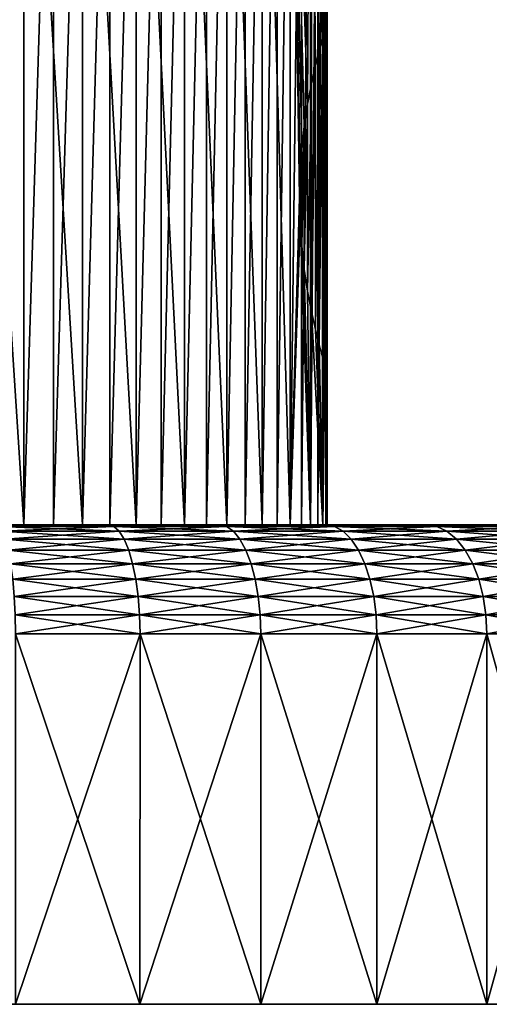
# Model space of a CAD drawing. Header units: millimetres. Extents: x -139 to 106, y -8 to 139.
# Tile 389 of 459: x 82 to 93, y -6 to 17. Entities that reach past the tile are written whole.
import ezdxf

# ---------------------------------------------------------------- set-up
doc = ezdxf.new("R2010")
doc.units = ezdxf.units.MM
doc.header["$LTSCALE"] = 53.842063
for name, color, linetype in [('524', 7, 'CONTINUOUS'), ('527', 7, 'CONTINUOUS'), ('528', 7, 'CONTINUOUS'), ('529', 7, 'CONTINUOUS'), ('530', 7, 'CONTINUOUS'), ('531', 7, 'CONTINUOUS'), ('532', 7, 'CONTINUOUS'), ('533', 7, 'CONTINUOUS')]:
    doc.layers.add(name, color=color, linetype=linetype)

msp = doc.modelspace()

# ---------------------------------------------------------------- linework, layer by layer
at = {"layer": '524', "linetype": 'CONTINUOUS'}
for points in [[(81.835, 27.038, -11.855), (82.541, 27.038, -11.511), (81.835, 5.038, -11.855), (81.835, 27.038, -11.855)], [(81.835, 5.038, -11.855), (82.541, 27.038, -11.511), (82.541, 5.038, -11.511), (81.835, 5.038, -11.855)], [(82.541, 27.038, -11.511), (83.225, 27.038, -11.125), (82.541, 5.038, -11.511), (82.541, 27.038, -11.511)], [(82.541, 5.038, -11.511), (83.225, 27.038, -11.125), (83.225, 5.038, -11.125), (82.541, 5.038, -11.511)], [(83.225, 27.038, -11.125), (83.885, 27.038, -10.699), (83.225, 5.038, -11.125), (83.225, 27.038, -11.125)], [(83.225, 5.038, -11.125), (83.885, 27.038, -10.699), (83.885, 5.038, -10.699), (83.225, 5.038, -11.125)], [(83.885, 27.038, -10.699), (84.517, 27.038, -10.233), (83.885, 5.038, -10.699), (83.885, 27.038, -10.699)], [(83.885, 5.038, -10.699), (84.517, 27.038, -10.233), (84.517, 5.038, -10.233), (83.885, 5.038, -10.699)], [(84.517, 27.038, -10.233), (85.121, 27.038, -9.731), (84.517, 5.038, -10.233), (84.517, 27.038, -10.233)], [(84.517, 5.038, -10.233), (85.121, 27.038, -9.731), (85.121, 5.038, -9.731), (84.517, 5.038, -10.233)], [(85.121, 27.038, -9.731), (85.692, 27.038, -9.192), (85.121, 5.038, -9.731), (85.121, 27.038, -9.731)], [(85.121, 5.038, -9.731), (85.692, 27.038, -9.192), (85.692, 5.038, -9.192), (85.121, 5.038, -9.731)], [(85.692, 27.038, -9.192), (86.231, 27.038, -8.621), (85.692, 5.038, -9.192), (85.692, 27.038, -9.192)], [(85.692, 5.038, -9.192), (86.231, 27.038, -8.621), (86.231, 5.038, -8.621), (85.692, 5.038, -9.192)], [(86.231, 27.038, -8.621), (86.733, 27.038, -8.017), (86.231, 5.038, -8.621), (86.231, 27.038, -8.621)], [(86.231, 5.038, -8.621), (86.733, 27.038, -8.017), (86.733, 5.038, -8.017), (86.231, 5.038, -8.621)], [(86.733, 27.038, -8.017), (87.199, 27.038, -7.385), (86.733, 5.038, -8.017), (86.733, 27.038, -8.017)], [(86.733, 5.038, -8.017), (87.199, 27.038, -7.385), (87.199, 5.038, -7.385), (86.733, 5.038, -8.017)], [(87.199, 27.038, -7.385), (87.625, 27.038, -6.725), (87.199, 5.038, -7.385), (87.199, 27.038, -7.385)], [(87.199, 5.038, -7.385), (87.625, 27.038, -6.725), (87.625, 5.038, -6.725), (87.199, 5.038, -7.385)], [(87.625, 27.038, -6.725), (88.011, 27.038, -6.041), (87.625, 5.038, -6.725), (87.625, 27.038, -6.725)], [(87.625, 5.038, -6.725), (88.011, 27.038, -6.041), (88.011, 5.038, -6.041), (87.625, 5.038, -6.725)], [(88.011, 27.038, -6.041), (88.355, 27.038, -5.335), (88.011, 5.038, -6.041), (88.011, 27.038, -6.041)], [(88.011, 5.038, -6.041), (88.355, 27.038, -5.335), (88.355, 5.038, -5.335), (88.011, 5.038, -6.041)], [(88.355, 27.038, -5.335), (88.655, 27.038, -4.61), (88.355, 5.038, -5.335), (88.355, 27.038, -5.335)], [(88.355, 5.038, -5.335), (88.655, 27.038, -4.61), (88.655, 5.038, -4.61), (88.355, 5.038, -5.335)], [(88.655, 27.038, -4.61), (88.911, 27.038, -3.868), (88.655, 5.038, -4.61), (88.655, 27.038, -4.61)], [(88.655, 5.038, -4.61), (88.911, 27.038, -3.868), (88.911, 5.038, -3.868), (88.655, 5.038, -4.61)], [(88.911, 27.038, -3.868), (89.122, 27.038, -3.111), (88.911, 5.038, -3.868), (88.911, 27.038, -3.868)], [(88.911, 5.038, -3.868), (89.122, 27.038, -3.111), (89.122, 5.038, -3.111), (88.911, 5.038, -3.868)], [(89.122, 27.038, -3.111), (89.287, 27.038, -2.343), (89.122, 5.038, -3.111), (89.122, 27.038, -3.111)], [(89.122, 5.038, -3.111), (89.287, 27.038, -2.343), (89.287, 5.038, -2.343), (89.122, 5.038, -3.111)], [(89.287, 27.038, -2.343), (89.405, 27.038, -1.567), (89.287, 5.038, -2.343), (89.287, 27.038, -2.343)], [(89.287, 5.038, -2.343), (89.405, 27.038, -1.567), (89.405, 5.038, -1.567), (89.287, 5.038, -2.343)], [(89.405, 27.038, -1.567), (89.476, 27.038, -0.785), (89.405, 5.038, -1.567), (89.405, 27.038, -1.567)], [(89.405, 5.038, -1.567), (89.476, 27.038, -0.785), (89.476, 5.038, -0.785), (89.405, 5.038, -1.567)], [(89.5, 27.038), (89.5, 16.538), (89.476, 5.038, -0.785), (89.5, 27.038)], [(89.476, 27.038, -0.785), (89.5, 27.038), (89.476, 5.038, -0.785), (89.476, 27.038, -0.785)], [(89.453, 16.381, 1.108), (89.488, 8.577, 0.556), (89.488, 16.499, 0.555), (89.453, 16.381, 1.108)], [(89.5, 16.538), (89.5, 8.538), (89.476, 5.038, -0.785), (89.5, 16.538)], [(89.488, 16.499, 0.555), (89.5, 8.538), (89.5, 16.538), (89.488, 16.499, 0.555)], [(89.488, 8.577, 0.556), (89.5, 8.538), (89.488, 16.499, 0.555), (89.488, 8.577, 0.556)], [(89.396, 16.185, 1.644), (89.453, 8.695, 1.109), (89.453, 16.381, 1.108), (89.396, 16.185, 1.644)], [(89.453, 8.695, 1.109), (89.488, 8.577, 0.556), (89.453, 16.381, 1.108), (89.453, 8.695, 1.109)], [(89.321, 9.165, 2.15), (89.396, 8.891, 1.644), (89.396, 16.185, 1.644), (89.321, 9.165, 2.15)], [(89.321, 15.911, 2.15), (89.321, 9.165, 2.15), (89.396, 16.185, 1.644), (89.321, 15.911, 2.15)], [(89.396, 8.891, 1.644), (89.453, 8.695, 1.109), (89.396, 16.185, 1.644), (89.396, 8.891, 1.644)], [(89.234, 9.512, 2.616), (89.321, 9.165, 2.15), (89.321, 15.911, 2.15), (89.234, 9.512, 2.616)], [(89.234, 15.564, 2.616), (89.234, 9.512, 2.616), (89.321, 15.911, 2.15), (89.234, 15.564, 2.616)], [(89.142, 9.925, 3.028), (89.234, 9.512, 2.616), (89.234, 15.564, 2.616), (89.142, 9.925, 3.028)], [(89.142, 15.15, 3.029), (89.142, 9.925, 3.028), (89.234, 15.564, 2.616), (89.142, 15.15, 3.029)], [(89.054, 10.392, 3.375), (89.142, 9.925, 3.028), (89.142, 15.15, 3.029), (89.054, 10.392, 3.375)], [(89.054, 14.684, 3.376), (89.054, 10.392, 3.375), (89.142, 15.15, 3.029), (89.054, 14.684, 3.376)], [(88.977, 10.898, 3.649), (89.054, 10.392, 3.375), (89.054, 14.684, 3.376), (88.977, 10.898, 3.649)], [(88.977, 14.177, 3.649), (88.977, 10.898, 3.649), (89.054, 14.684, 3.376), (88.977, 14.177, 3.649)], [(88.918, 13.641, 3.845), (88.919, 11.434, 3.844), (88.977, 14.177, 3.649), (88.918, 13.641, 3.845)], [(88.919, 11.434, 3.844), (88.977, 10.898, 3.649), (88.977, 14.177, 3.649), (88.919, 11.434, 3.844)], [(88.882, 11.985, 3.962), (88.919, 11.434, 3.844), (88.918, 13.641, 3.845), (88.882, 11.985, 3.962)], [(88.882, 13.089, 3.962), (88.882, 11.985, 3.962), (88.918, 13.641, 3.845), (88.882, 13.089, 3.962)], [(88.869, 12.538, 4), (88.882, 11.985, 3.962), (88.882, 13.089, 3.962), (88.869, 12.538, 4)], [(89.5, 8.538), (89.5, 5.038), (89.476, 5.038, -0.785), (89.5, 8.538)]]:
    msp.add_3dface(points, dxfattribs=at)
at = {"layer": '527', "color": 7, "linetype": 'CONTINUOUS'}
for points in [[(52.243, 5.038, -12.955), (76.5, 5.038, -13), (99.37, 5.038, -15.271), (52.243, 5.038, -12.955)], [(53.63, 5.038, -15.271), (52.243, 5.038, -12.955), (99.37, 5.038, -15.271), (53.63, 5.038, -15.271)], [(55.238, 5.038, -17.44), (53.63, 5.038, -15.271), (97.762, 5.038, -17.44), (55.238, 5.038, -17.44)], [(97.762, 5.038, -17.44), (53.63, 5.038, -15.271), (99.37, 5.038, -15.271), (97.762, 5.038, -17.44)], [(99.37, 5.038, 15.271), (100.757, 5.038, 12.955), (53.63, 5.038, 15.271), (99.37, 5.038, 15.271)], [(53.63, 5.038, 15.271), (100.757, 5.038, 12.955), (76.5, 5.038, 13), (53.63, 5.038, 15.271)], [(55.238, 5.038, 17.44), (99.37, 5.038, 15.271), (53.63, 5.038, 15.271), (55.238, 5.038, 17.44)], [(57.05, 5.038, -19.441), (55.238, 5.038, -17.44), (95.95, 5.038, -19.441), (57.05, 5.038, -19.441)], [(95.95, 5.038, -19.441), (55.238, 5.038, -17.44), (97.762, 5.038, -17.44), (95.95, 5.038, -19.441)], [(97.762, 5.038, 17.44), (99.37, 5.038, 15.271), (55.238, 5.038, 17.44), (97.762, 5.038, 17.44)], [(57.05, 5.038, 19.441), (97.762, 5.038, 17.44), (55.238, 5.038, 17.44), (57.05, 5.038, 19.441)], [(59.05, 5.038, -21.254), (57.05, 5.038, -19.441), (93.95, 5.038, -21.254), (59.05, 5.038, -21.254)], [(93.95, 5.038, -21.254), (57.05, 5.038, -19.441), (95.95, 5.038, -19.441), (93.95, 5.038, -21.254)], [(95.95, 5.038, 19.441), (97.762, 5.038, 17.44), (57.05, 5.038, 19.441), (95.95, 5.038, 19.441)], [(59.05, 5.038, 21.254), (95.95, 5.038, 19.441), (57.05, 5.038, 19.441), (59.05, 5.038, 21.254)], [(61.218, 5.038, -22.863), (59.05, 5.038, -21.254), (91.782, 5.038, -22.863), (61.218, 5.038, -22.863)], [(91.782, 5.038, -22.863), (59.05, 5.038, -21.254), (93.95, 5.038, -21.254), (91.782, 5.038, -22.863)], [(93.95, 5.038, 21.254), (95.95, 5.038, 19.441), (59.05, 5.038, 21.254), (93.95, 5.038, 21.254)], [(61.218, 5.038, 22.863), (93.95, 5.038, 21.254), (59.05, 5.038, 21.254), (61.218, 5.038, 22.863)], [(63.533, 5.038, -24.251), (61.218, 5.038, -22.863), (89.467, 5.038, -24.251), (63.533, 5.038, -24.251)], [(89.467, 5.038, -24.251), (61.218, 5.038, -22.863), (91.782, 5.038, -22.863), (89.467, 5.038, -24.251)], [(91.782, 5.038, 22.863), (93.95, 5.038, 21.254), (61.218, 5.038, 22.863), (91.782, 5.038, 22.863)], [(63.533, 5.038, 24.251), (91.782, 5.038, 22.863), (61.218, 5.038, 22.863), (63.533, 5.038, 24.251)], [(65.973, 5.038, -25.405), (63.533, 5.038, -24.251), (87.027, 5.038, -25.405), (65.973, 5.038, -25.405)], [(87.027, 5.038, -25.405), (63.533, 5.038, -24.251), (89.467, 5.038, -24.251), (87.027, 5.038, -25.405)], [(89.467, 5.038, 24.251), (91.782, 5.038, 22.863), (63.533, 5.038, 24.251), (89.467, 5.038, 24.251)], [(65.973, 5.038, 25.405), (89.467, 5.038, 24.251), (63.533, 5.038, 24.251), (65.973, 5.038, 25.405)], [(68.515, 5.038, -26.315), (65.973, 5.038, -25.405), (84.485, 5.038, -26.315), (68.515, 5.038, -26.315)], [(84.485, 5.038, -26.315), (65.973, 5.038, -25.405), (87.027, 5.038, -25.405), (84.485, 5.038, -26.315)], [(87.027, 5.038, 25.405), (89.467, 5.038, 24.251), (65.973, 5.038, 25.405), (87.027, 5.038, 25.405)], [(68.515, 5.038, 26.315), (87.027, 5.038, 25.405), (65.973, 5.038, 25.405), (68.515, 5.038, 26.315)], [(81.867, 5.038, -26.971), (68.515, 5.038, -26.315), (84.485, 5.038, -26.315), (81.867, 5.038, -26.971)], [(84.485, 5.038, 26.315), (87.027, 5.038, 25.405), (68.515, 5.038, 26.315), (84.485, 5.038, 26.315)], [(71.133, 5.038, 26.971), (84.485, 5.038, 26.315), (68.515, 5.038, 26.315), (71.133, 5.038, 26.971)], [(81.867, 5.038, 26.971), (84.485, 5.038, 26.315), (71.133, 5.038, 26.971), (81.867, 5.038, 26.971)], [(76.5, 5.038, -13), (77.285, 5.038, -12.976), (99.37, 5.038, -15.271), (76.5, 5.038, -13)], [(76.5, 5.038, 13), (100.757, 5.038, 12.955), (78.067, 5.038, 12.905), (76.5, 5.038, 13)], [(77.285, 5.038, -12.976), (78.067, 5.038, -12.905), (100.757, 5.038, -12.955), (77.285, 5.038, -12.976)], [(99.37, 5.038, -15.271), (77.285, 5.038, -12.976), (100.757, 5.038, -12.955), (99.37, 5.038, -15.271)], [(78.067, 5.038, -12.905), (78.843, 5.038, -12.787), (100.757, 5.038, -12.955), (78.067, 5.038, -12.905)], [(100.757, 5.038, 12.955), (101.91, 5.038, 10.515), (78.067, 5.038, 12.905), (100.757, 5.038, 12.955)], [(78.067, 5.038, 12.905), (101.91, 5.038, 10.515), (79.611, 5.038, 12.622), (78.067, 5.038, 12.905)], [(78.843, 5.038, -12.787), (79.611, 5.038, -12.622), (100.757, 5.038, -12.955), (78.843, 5.038, -12.787)], [(79.611, 5.038, -12.622), (80.368, 5.038, -12.411), (100.757, 5.038, -12.955), (79.611, 5.038, -12.622)], [(79.611, 5.038, 12.622), (101.91, 5.038, 10.515), (81.11, 5.038, 12.155), (79.611, 5.038, 12.622)], [(80.368, 5.038, -12.411), (81.11, 5.038, -12.155), (100.757, 5.038, -12.955), (80.368, 5.038, -12.411)], [(81.11, 5.038, -12.155), (81.835, 5.038, -11.855), (100.757, 5.038, -12.955), (81.11, 5.038, -12.155)], [(81.11, 5.038, 12.155), (101.91, 5.038, 10.515), (82.541, 5.038, 11.511), (81.11, 5.038, 12.155)], [(81.835, 5.038, -11.855), (82.541, 5.038, -11.511), (100.757, 5.038, -12.955), (81.835, 5.038, -11.855)], [(82.541, 5.038, -11.511), (83.225, 5.038, -11.125), (100.757, 5.038, -12.955), (82.541, 5.038, -11.511)], [(82.541, 5.038, 11.511), (101.91, 5.038, 10.515), (83.885, 5.038, 10.699), (82.541, 5.038, 11.511)], [(83.225, 5.038, -11.125), (83.885, 5.038, -10.699), (100.757, 5.038, -12.955), (83.225, 5.038, -11.125)], [(83.885, 5.038, -10.699), (84.517, 5.038, -10.233), (101.91, 5.038, -10.515), (83.885, 5.038, -10.699)], [(100.757, 5.038, -12.955), (83.885, 5.038, -10.699), (101.91, 5.038, -10.515), (100.757, 5.038, -12.955)], [(83.885, 5.038, 10.699), (101.91, 5.038, 10.515), (85.121, 5.038, 9.731), (83.885, 5.038, 10.699)], [(84.517, 5.038, -10.233), (85.121, 5.038, -9.731), (101.91, 5.038, -10.515), (84.517, 5.038, -10.233)], [(85.121, 5.038, -9.731), (85.692, 5.038, -9.192), (101.91, 5.038, -10.515), (85.121, 5.038, -9.731)], [(101.91, 5.038, 10.515), (102.819, 5.038, 7.973), (85.121, 5.038, 9.731), (101.91, 5.038, 10.515)], [(85.121, 5.038, 9.731), (102.819, 5.038, 7.973), (86.231, 5.038, 8.621), (85.121, 5.038, 9.731)], [(85.692, 5.038, -9.192), (86.231, 5.038, -8.621), (101.91, 5.038, -10.515), (85.692, 5.038, -9.192)], [(86.231, 5.038, -8.621), (86.733, 5.038, -8.017), (101.91, 5.038, -10.515), (86.231, 5.038, -8.621)], [(86.231, 5.038, 8.621), (102.819, 5.038, 7.973), (87.199, 5.038, 7.385), (86.231, 5.038, 8.621)], [(86.733, 5.038, -8.017), (87.199, 5.038, -7.385), (102.819, 5.038, -7.973), (86.733, 5.038, -8.017)], [(101.91, 5.038, -10.515), (86.733, 5.038, -8.017), (102.819, 5.038, -7.973), (101.91, 5.038, -10.515)], [(87.199, 5.038, -7.385), (87.625, 5.038, -6.725), (102.819, 5.038, -7.973), (87.199, 5.038, -7.385)], [(102.819, 5.038, 7.973), (103.178, 5.038, 6.672), (87.199, 5.038, 7.385), (102.819, 5.038, 7.973)], [(87.199, 5.038, 7.385), (103.178, 5.038, 6.672), (88.011, 5.038, 6.041), (87.199, 5.038, 7.385)], [(87.625, 5.038, -6.725), (88.011, 5.038, -6.041), (103.178, 5.038, -6.672), (87.625, 5.038, -6.725)], [(102.819, 5.038, -7.973), (87.625, 5.038, -6.725), (103.178, 5.038, -6.672), (102.819, 5.038, -7.973)], [(88.011, 5.038, -6.041), (88.355, 5.038, -5.335), (103.474, 5.038, -5.353), (88.011, 5.038, -6.041)], [(103.178, 5.038, -6.672), (88.011, 5.038, -6.041), (103.474, 5.038, -5.353), (103.178, 5.038, -6.672)], [(103.178, 5.038, 6.672), (103.474, 5.038, 5.353), (88.011, 5.038, 6.041), (103.178, 5.038, 6.672)], [(88.011, 5.038, 6.041), (103.474, 5.038, 5.353), (88.655, 5.038, 4.61), (88.011, 5.038, 6.041)], [(88.355, 5.038, -5.335), (88.655, 5.038, -4.61), (103.474, 5.038, -5.353), (88.355, 5.038, -5.335)], [(88.655, 5.038, -4.61), (88.911, 5.038, -3.868), (103.474, 5.038, -5.353), (88.655, 5.038, -4.61)], [(103.474, 5.038, 5.353), (103.869, 5.038, 2.684), (88.655, 5.038, 4.61), (103.474, 5.038, 5.353)], [(88.655, 5.038, 4.61), (103.869, 5.038, 2.684), (89.122, 5.038, 3.111), (88.655, 5.038, 4.61)], [(88.911, 5.038, -3.868), (89.122, 5.038, -3.111), (103.474, 5.038, -5.353), (88.911, 5.038, -3.868)], [(89.122, 5.038, -3.111), (89.287, 5.038, -2.343), (103.869, 5.038, -2.684), (89.122, 5.038, -3.111)], [(103.474, 5.038, -5.353), (89.122, 5.038, -3.111), (103.869, 5.038, -2.684), (103.474, 5.038, -5.353)], [(89.122, 5.038, 3.111), (103.869, 5.038, 2.684), (89.405, 5.038, 1.567), (89.122, 5.038, 3.111)], [(89.287, 5.038, -2.343), (89.405, 5.038, -1.567), (103.869, 5.038, -2.684), (89.287, 5.038, -2.343)], [(104, 5.038), (89.5, 5.038), (89.405, 5.038, 1.567), (104, 5.038)], [(89.405, 5.038, -1.567), (89.476, 5.038, -0.785), (103.869, 5.038, -2.684), (89.405, 5.038, -1.567)], [(103.869, 5.038, 2.684), (104, 5.038), (89.405, 5.038, 1.567), (103.869, 5.038, 2.684)], [(89.476, 5.038, -0.785), (89.5, 5.038), (103.869, 5.038, -2.684), (89.476, 5.038, -0.785)], [(103.869, 5.038, -2.684), (89.5, 5.038), (104, 5.038), (103.869, 5.038, -2.684)]]:
    msp.add_3dface(points, dxfattribs=at)
at = {"layer": '528', "color": 7, "linetype": 'CONTINUOUS'}
for points in [[(46.644, -5.962, -2.94), (106.5, -5.962), (46.5, -5.962), (46.644, -5.962, -2.94)], [(46.5, -5.962), (106.5, -5.962), (106.356, -5.962, 2.94), (46.5, -5.962)], [(46.644, -5.962, 2.94), (46.5, -5.962), (106.356, -5.962, 2.94), (46.644, -5.962, 2.94)], [(106.356, -5.962, -2.94), (106.5, -5.962), (46.644, -5.962, -2.94), (106.356, -5.962, -2.94)], [(47.076, -5.962, -5.853), (106.356, -5.962, -2.94), (46.644, -5.962, -2.94), (47.076, -5.962, -5.853)], [(47.076, -5.962, 5.853), (46.644, -5.962, 2.94), (105.924, -5.962, 5.853), (47.076, -5.962, 5.853)], [(105.924, -5.962, 5.853), (46.644, -5.962, 2.94), (106.356, -5.962, 2.94), (105.924, -5.962, 5.853)], [(105.924, -5.962, -5.853), (106.356, -5.962, -2.94), (47.076, -5.962, -5.853), (105.924, -5.962, -5.853)], [(47.792, -5.962, -8.708), (105.924, -5.962, -5.853), (47.076, -5.962, -5.853), (47.792, -5.962, -8.708)], [(47.792, -5.962, 8.708), (47.076, -5.962, 5.853), (105.208, -5.962, 8.708), (47.792, -5.962, 8.708)], [(105.208, -5.962, 8.708), (47.076, -5.962, 5.853), (105.924, -5.962, 5.853), (105.208, -5.962, 8.708)], [(105.208, -5.962, -8.708), (105.924, -5.962, -5.853), (47.792, -5.962, -8.708), (105.208, -5.962, -8.708)], [(48.784, -5.962, -11.48), (105.208, -5.962, -8.708), (47.792, -5.962, -8.708), (48.784, -5.962, -11.48)], [(48.784, -5.962, 11.48), (47.792, -5.962, 8.708), (104.216, -5.962, 11.48), (48.784, -5.962, 11.48)], [(104.216, -5.962, 11.48), (47.792, -5.962, 8.708), (105.208, -5.962, 8.708), (104.216, -5.962, 11.48)], [(104.216, -5.962, -11.48), (105.208, -5.962, -8.708), (48.784, -5.962, -11.48), (104.216, -5.962, -11.48)], [(50.042, -5.962, -14.142), (104.216, -5.962, -11.48), (48.784, -5.962, -11.48), (50.042, -5.962, -14.142)], [(50.042, -5.962, 14.142), (48.784, -5.962, 11.48), (102.958, -5.962, 14.142), (50.042, -5.962, 14.142)], [(102.958, -5.962, 14.142), (48.784, -5.962, 11.48), (104.216, -5.962, 11.48), (102.958, -5.962, 14.142)], [(102.958, -5.962, -14.142), (104.216, -5.962, -11.48), (50.042, -5.962, -14.142), (102.958, -5.962, -14.142)], [(51.556, -5.962, -16.667), (102.958, -5.962, -14.142), (50.042, -5.962, -14.142), (51.556, -5.962, -16.667)], [(51.556, -5.962, 16.667), (50.042, -5.962, 14.142), (101.444, -5.962, 16.667), (51.556, -5.962, 16.667)], [(101.444, -5.962, 16.667), (50.042, -5.962, 14.142), (102.958, -5.962, 14.142), (101.444, -5.962, 16.667)], [(101.444, -5.962, -16.667), (102.958, -5.962, -14.142), (51.556, -5.962, -16.667), (101.444, -5.962, -16.667)], [(53.31, -5.962, -19.032), (101.444, -5.962, -16.667), (51.556, -5.962, -16.667), (53.31, -5.962, -19.032)], [(53.31, -5.962, 19.032), (51.556, -5.962, 16.667), (99.69, -5.962, 19.032), (53.31, -5.962, 19.032)], [(99.69, -5.962, 19.032), (51.556, -5.962, 16.667), (101.444, -5.962, 16.667), (99.69, -5.962, 19.032)], [(99.69, -5.962, -19.032), (101.444, -5.962, -16.667), (53.31, -5.962, -19.032), (99.69, -5.962, -19.032)], [(55.287, -5.962, -21.213), (99.69, -5.962, -19.032), (53.31, -5.962, -19.032), (55.287, -5.962, -21.213)], [(55.287, -5.962, 21.213), (53.31, -5.962, 19.032), (97.713, -5.962, 21.213), (55.287, -5.962, 21.213)], [(97.713, -5.962, 21.213), (53.31, -5.962, 19.032), (99.69, -5.962, 19.032), (97.713, -5.962, 21.213)], [(97.713, -5.962, -21.213), (99.69, -5.962, -19.032), (55.287, -5.962, -21.213), (97.713, -5.962, -21.213)], [(57.468, -5.962, -23.19), (97.713, -5.962, -21.213), (55.287, -5.962, -21.213), (57.468, -5.962, -23.19)], [(57.468, -5.962, 23.19), (55.287, -5.962, 21.213), (95.532, -5.962, 23.19), (57.468, -5.962, 23.19)], [(95.532, -5.962, 23.19), (55.287, -5.962, 21.213), (97.713, -5.962, 21.213), (95.532, -5.962, 23.19)], [(95.532, -5.962, -23.19), (97.713, -5.962, -21.213), (57.468, -5.962, -23.19), (95.532, -5.962, -23.19)], [(59.833, -5.962, -24.944), (95.532, -5.962, -23.19), (57.468, -5.962, -23.19), (59.833, -5.962, -24.944)], [(59.833, -5.962, 24.944), (57.468, -5.962, 23.19), (93.167, -5.962, 24.944), (59.833, -5.962, 24.944)], [(93.167, -5.962, 24.944), (57.468, -5.962, 23.19), (95.532, -5.962, 23.19), (93.167, -5.962, 24.944)], [(93.167, -5.962, -24.944), (95.532, -5.962, -23.19), (59.833, -5.962, -24.944), (93.167, -5.962, -24.944)], [(62.358, -5.962, -26.458), (93.167, -5.962, -24.944), (59.833, -5.962, -24.944), (62.358, -5.962, -26.458)], [(62.358, -5.962, 26.458), (59.833, -5.962, 24.944), (90.642, -5.962, 26.458), (62.358, -5.962, 26.458)], [(90.642, -5.962, 26.458), (59.833, -5.962, 24.944), (93.167, -5.962, 24.944), (90.642, -5.962, 26.458)], [(90.642, -5.962, -26.458), (93.167, -5.962, -24.944), (62.358, -5.962, -26.458), (90.642, -5.962, -26.458)], [(65.02, -5.962, -27.716), (90.642, -5.962, -26.458), (62.358, -5.962, -26.458), (65.02, -5.962, -27.716)], [(65.02, -5.962, 27.716), (62.358, -5.962, 26.458), (87.98, -5.962, 27.716), (65.02, -5.962, 27.716)], [(87.98, -5.962, 27.716), (62.358, -5.962, 26.458), (90.642, -5.962, 26.458), (87.98, -5.962, 27.716)], [(87.98, -5.962, -27.716), (90.642, -5.962, -26.458), (65.02, -5.962, -27.716), (87.98, -5.962, -27.716)], [(67.792, -5.962, -28.708), (87.98, -5.962, -27.716), (65.02, -5.962, -27.716), (67.792, -5.962, -28.708)], [(67.792, -5.962, 28.708), (65.02, -5.962, 27.716), (85.208, -5.962, 28.708), (67.792, -5.962, 28.708)], [(85.208, -5.962, 28.708), (65.02, -5.962, 27.716), (87.98, -5.962, 27.716), (85.208, -5.962, 28.708)], [(85.208, -5.962, -28.708), (87.98, -5.962, -27.716), (67.792, -5.962, -28.708), (85.208, -5.962, -28.708)], [(70.647, -5.962, -29.424), (85.208, -5.962, -28.708), (67.792, -5.962, -28.708), (70.647, -5.962, -29.424)], [(82.353, -5.962, 29.424), (67.792, -5.962, 28.708), (85.208, -5.962, 28.708), (82.353, -5.962, 29.424)], [(82.353, -5.962, -29.424), (85.208, -5.962, -28.708), (70.647, -5.962, -29.424), (82.353, -5.962, -29.424)]]:
    msp.add_3dface(points, dxfattribs=at)
at = {"layer": '529', "color": 7, "linetype": 'CONTINUOUS'}
for points in [[(82.353, -5.962, 29.424), (85.208, -5.962, 28.708), (82.353, 2.538, 29.424), (82.353, -5.962, 29.424)], [(82.353, 2.538, 29.424), (85.208, -5.962, 28.708), (85.209, 2.538, 28.708), (82.353, 2.538, 29.424)], [(85.208, -5.962, 28.708), (87.98, -5.962, 27.716), (85.209, 2.538, 28.708), (85.208, -5.962, 28.708)], [(85.209, 2.538, 28.708), (87.98, -5.962, 27.716), (87.981, 2.538, 27.716), (85.209, 2.538, 28.708)], [(87.98, -5.962, 27.716), (90.642, -5.962, 26.458), (87.981, 2.538, 27.716), (87.98, -5.962, 27.716)], [(87.981, 2.538, 27.716), (90.642, -5.962, 26.458), (90.642, 2.538, 26.458), (87.981, 2.538, 27.716)], [(90.642, -5.962, 26.458), (93.167, -5.962, 24.944), (90.642, 2.538, 26.458), (90.642, -5.962, 26.458)], [(90.642, 2.538, 26.458), (93.167, -5.962, 24.944), (93.167, 2.538, 24.944), (90.642, 2.538, 26.458)], [(93.167, -5.962, 24.944), (95.532, -5.962, 23.19), (93.167, 2.538, 24.944), (93.167, -5.962, 24.944)], [(93.167, 2.538, 24.944), (95.532, -5.962, 23.19), (95.532, 2.538, 23.19), (93.167, 2.538, 24.944)]]:
    msp.add_3dface(points, dxfattribs=at)
at = {"layer": '530', "color": 7, "linetype": 'CONTINUOUS'}
for points in [[(85.208, -5.962, -28.708), (82.353, -5.962, -29.424), (85.209, 2.538, -28.708), (85.208, -5.962, -28.708)], [(85.209, 2.538, -28.708), (82.353, -5.962, -29.424), (82.353, 2.538, -29.424), (85.209, 2.538, -28.708)], [(87.98, -5.962, -27.716), (85.208, -5.962, -28.708), (87.981, 2.538, -27.716), (87.98, -5.962, -27.716)], [(87.981, 2.538, -27.716), (85.208, -5.962, -28.708), (85.209, 2.538, -28.708), (87.981, 2.538, -27.716)], [(90.642, -5.962, -26.458), (87.98, -5.962, -27.716), (90.642, 2.538, -26.458), (90.642, -5.962, -26.458)], [(90.642, 2.538, -26.458), (87.98, -5.962, -27.716), (87.981, 2.538, -27.716), (90.642, 2.538, -26.458)], [(93.167, -5.962, -24.944), (90.642, -5.962, -26.458), (93.167, 2.538, -24.944), (93.167, -5.962, -24.944)], [(93.167, 2.538, -24.944), (90.642, -5.962, -26.458), (90.642, 2.538, -26.458), (93.167, 2.538, -24.944)], [(95.532, -5.962, -23.19), (93.167, -5.962, -24.944), (95.532, 2.538, -23.19), (95.532, -5.962, -23.19)], [(95.532, 2.538, -23.19), (93.167, -5.962, -24.944), (93.167, 2.538, -24.944), (95.532, 2.538, -23.19)]]:
    msp.add_3dface(points, dxfattribs=at)
at = {"layer": '531', "color": 7, "linetype": 'CONTINUOUS'}
for points in [[(81.867, 5.038, -26.971), (84.485, 5.038, -26.315), (84.609, 5, -26.731), (81.867, 5.038, -26.971)], [(81.95, 5, -27.397), (81.867, 5.038, -26.971), (84.609, 5, -26.731), (81.95, 5, -27.397)], [(81.95, 5, -27.397), (84.609, 5, -26.731), (82.032, 4.887, -27.811), (81.95, 5, -27.397)], [(82.032, 4.887, -27.811), (84.609, 5, -26.731), (84.731, 4.887, -27.134), (82.032, 4.887, -27.811)], [(84.485, 5.038, -26.315), (87.027, 5.038, -25.405), (87.19, 5, -25.808), (84.485, 5.038, -26.315)], [(84.609, 5, -26.731), (84.485, 5.038, -26.315), (87.19, 5, -25.808), (84.609, 5, -26.731)], [(84.609, 5, -26.731), (87.19, 5, -25.808), (84.731, 4.887, -27.134), (84.609, 5, -26.731)], [(84.731, 4.887, -27.134), (87.19, 5, -25.808), (87.351, 4.887, -26.197), (84.731, 4.887, -27.134)], [(87.027, 5.038, -25.405), (89.467, 5.038, -24.251), (89.668, 5, -24.636), (87.027, 5.038, -25.405)], [(87.19, 5, -25.808), (87.027, 5.038, -25.405), (89.668, 5, -24.636), (87.19, 5, -25.808)], [(87.19, 5, -25.808), (89.668, 5, -24.636), (87.351, 4.887, -26.197), (87.19, 5, -25.808)], [(87.351, 4.887, -26.197), (89.668, 5, -24.636), (89.867, 4.887, -25.007), (87.351, 4.887, -26.197)], [(89.467, 5.038, -24.251), (91.782, 5.038, -22.863), (92.019, 5, -23.226), (89.467, 5.038, -24.251)], [(89.668, 5, -24.636), (89.467, 5.038, -24.251), (92.019, 5, -23.226), (89.668, 5, -24.636)], [(89.668, 5, -24.636), (92.019, 5, -23.226), (89.867, 4.887, -25.007), (89.668, 5, -24.636)], [(89.867, 4.887, -25.007), (92.019, 5, -23.226), (92.253, 4.887, -23.577), (89.867, 4.887, -25.007)], [(91.782, 5.038, -22.863), (93.95, 5.038, -21.254), (94.221, 5, -21.593), (91.782, 5.038, -22.863)], [(92.019, 5, -23.226), (91.782, 5.038, -22.863), (94.221, 5, -21.593), (92.019, 5, -23.226)], [(92.019, 5, -23.226), (94.221, 5, -21.593), (92.253, 4.887, -23.577), (92.019, 5, -23.226)], [(92.253, 4.887, -23.577), (94.221, 5, -21.593), (94.489, 4.887, -21.919), (92.253, 4.887, -23.577)], [(82.032, 4.887, -27.811), (84.731, 4.887, -27.134), (82.109, 4.703, -28.198), (82.032, 4.887, -27.811)], [(82.109, 4.703, -28.198), (84.731, 4.887, -27.134), (84.846, 4.703, -27.513), (82.109, 4.703, -28.198)], [(84.731, 4.887, -27.134), (87.351, 4.887, -26.197), (84.846, 4.703, -27.513), (84.731, 4.887, -27.134)], [(84.846, 4.703, -27.513), (87.351, 4.887, -26.197), (87.502, 4.703, -26.562), (84.846, 4.703, -27.513)], [(87.351, 4.887, -26.197), (89.867, 4.887, -25.007), (87.502, 4.703, -26.562), (87.351, 4.887, -26.197)], [(87.502, 4.703, -26.562), (89.867, 4.887, -25.007), (90.053, 4.703, -25.356), (87.502, 4.703, -26.562)], [(89.867, 4.887, -25.007), (92.253, 4.887, -23.577), (90.053, 4.703, -25.356), (89.867, 4.887, -25.007)], [(90.053, 4.703, -25.356), (92.253, 4.887, -23.577), (92.473, 4.703, -23.905), (90.053, 4.703, -25.356)], [(92.253, 4.887, -23.577), (94.489, 4.887, -21.919), (92.473, 4.703, -23.905), (92.253, 4.887, -23.577)], [(92.473, 4.703, -23.905), (94.489, 4.887, -21.919), (94.739, 4.703, -22.225), (92.473, 4.703, -23.905)], [(82.109, 4.703, -28.198), (84.846, 4.703, -27.513), (82.179, 4.452, -28.549), (82.109, 4.703, -28.198)], [(82.179, 4.452, -28.549), (84.846, 4.703, -27.513), (84.95, 4.452, -27.855), (82.179, 4.452, -28.549)], [(84.846, 4.703, -27.513), (87.502, 4.703, -26.562), (84.95, 4.452, -27.855), (84.846, 4.703, -27.513)], [(84.95, 4.452, -27.855), (87.502, 4.703, -26.562), (87.639, 4.452, -26.892), (84.95, 4.452, -27.855)], [(87.502, 4.703, -26.562), (90.053, 4.703, -25.356), (87.639, 4.452, -26.892), (87.502, 4.703, -26.562)], [(87.639, 4.452, -26.892), (90.053, 4.703, -25.356), (90.221, 4.452, -25.671), (87.639, 4.452, -26.892)], [(90.053, 4.703, -25.356), (92.473, 4.703, -23.905), (90.221, 4.452, -25.671), (90.053, 4.703, -25.356)], [(90.221, 4.452, -25.671), (92.473, 4.703, -23.905), (92.672, 4.452, -24.202), (90.221, 4.452, -25.671)], [(92.473, 4.703, -23.905), (94.739, 4.703, -22.225), (92.672, 4.452, -24.202), (92.473, 4.703, -23.905)], [(92.672, 4.452, -24.202), (94.739, 4.703, -22.225), (94.966, 4.452, -22.501), (92.672, 4.452, -24.202)], [(82.179, 4.452, -28.549), (84.95, 4.452, -27.855), (82.239, 4.144, -28.851), (82.179, 4.452, -28.549)], [(82.239, 4.144, -28.851), (84.95, 4.452, -27.855), (85.039, 4.144, -28.15), (82.239, 4.144, -28.851)], [(84.95, 4.452, -27.855), (87.639, 4.452, -26.892), (85.039, 4.144, -28.15), (84.95, 4.452, -27.855)], [(85.039, 4.144, -28.15), (87.639, 4.452, -26.892), (87.757, 4.144, -27.177), (85.039, 4.144, -28.15)], [(87.639, 4.452, -26.892), (90.221, 4.452, -25.671), (87.757, 4.144, -27.177), (87.639, 4.452, -26.892)], [(87.757, 4.144, -27.177), (90.221, 4.452, -25.671), (90.367, 4.144, -25.943), (87.757, 4.144, -27.177)], [(90.221, 4.452, -25.671), (92.672, 4.452, -24.202), (90.367, 4.144, -25.943), (90.221, 4.452, -25.671)], [(90.367, 4.144, -25.943), (92.672, 4.452, -24.202), (92.843, 4.144, -24.459), (90.367, 4.144, -25.943)], [(92.672, 4.452, -24.202), (94.966, 4.452, -22.501), (92.843, 4.144, -24.459), (92.672, 4.452, -24.202)], [(92.843, 4.144, -24.459), (94.966, 4.452, -22.501), (95.161, 4.144, -22.739), (92.843, 4.144, -24.459)], [(82.239, 4.144, -28.851), (85.039, 4.144, -28.15), (82.288, 3.786, -29.096), (82.239, 4.144, -28.851)], [(82.288, 3.786, -29.096), (85.039, 4.144, -28.15), (85.112, 3.786, -28.389), (82.288, 3.786, -29.096)], [(85.039, 4.144, -28.15), (87.757, 4.144, -27.177), (85.112, 3.786, -28.389), (85.039, 4.144, -28.15)], [(85.112, 3.786, -28.389), (87.757, 4.144, -27.177), (87.853, 3.786, -27.408), (85.112, 3.786, -28.389)], [(87.757, 4.144, -27.177), (90.367, 4.144, -25.943), (87.853, 3.786, -27.408), (87.757, 4.144, -27.177)], [(87.853, 3.786, -27.408), (90.367, 4.144, -25.943), (90.485, 3.786, -26.163), (87.853, 3.786, -27.408)], [(90.367, 4.144, -25.943), (92.843, 4.144, -24.459), (90.485, 3.786, -26.163), (90.367, 4.144, -25.943)], [(90.485, 3.786, -26.163), (92.843, 4.144, -24.459), (92.982, 3.786, -24.667), (90.485, 3.786, -26.163)], [(92.843, 4.144, -24.459), (95.161, 4.144, -22.739), (92.982, 3.786, -24.667), (92.843, 4.144, -24.459)], [(92.982, 3.786, -24.667), (95.161, 4.144, -22.739), (95.32, 3.786, -22.932), (92.982, 3.786, -24.667)], [(82.288, 3.786, -29.096), (85.112, 3.786, -28.389), (82.323, 3.391, -29.277), (82.288, 3.786, -29.096)], [(82.323, 3.391, -29.277), (85.112, 3.786, -28.389), (85.165, 3.391, -28.565), (82.323, 3.391, -29.277)], [(85.112, 3.786, -28.389), (87.853, 3.786, -27.408), (85.165, 3.391, -28.565), (85.112, 3.786, -28.389)], [(85.165, 3.391, -28.565), (87.853, 3.786, -27.408), (87.923, 3.391, -27.578), (85.165, 3.391, -28.565)], [(87.853, 3.786, -27.408), (90.485, 3.786, -26.163), (87.923, 3.391, -27.578), (87.853, 3.786, -27.408)], [(87.923, 3.391, -27.578), (90.485, 3.786, -26.163), (90.571, 3.391, -26.325), (87.923, 3.391, -27.578)], [(90.485, 3.786, -26.163), (92.982, 3.786, -24.667), (90.571, 3.391, -26.325), (90.485, 3.786, -26.163)], [(90.571, 3.391, -26.325), (92.982, 3.786, -24.667), (93.084, 3.391, -24.819), (90.571, 3.391, -26.325)], [(92.982, 3.786, -24.667), (95.32, 3.786, -22.932), (93.084, 3.391, -24.819), (92.982, 3.786, -24.667)], [(93.084, 3.391, -24.819), (95.32, 3.786, -22.932), (95.437, 3.391, -23.074), (93.084, 3.391, -24.819)], [(82.323, 3.391, -29.277), (85.165, 3.391, -28.565), (82.345, 2.969, -29.387), (82.323, 3.391, -29.277)], [(82.345, 2.969, -29.387), (85.165, 3.391, -28.565), (85.198, 2.969, -28.672), (82.345, 2.969, -29.387)], [(85.165, 3.391, -28.565), (87.923, 3.391, -27.578), (85.198, 2.969, -28.672), (85.165, 3.391, -28.565)], [(85.198, 2.969, -28.672), (87.923, 3.391, -27.578), (87.966, 2.969, -27.682), (85.198, 2.969, -28.672)], [(87.923, 3.391, -27.578), (90.571, 3.391, -26.325), (87.966, 2.969, -27.682), (87.923, 3.391, -27.578)], [(87.966, 2.969, -27.682), (90.571, 3.391, -26.325), (90.624, 2.969, -26.425), (87.966, 2.969, -27.682)], [(90.571, 3.391, -26.325), (93.084, 3.391, -24.819), (90.624, 2.969, -26.425), (90.571, 3.391, -26.325)], [(90.624, 2.969, -26.425), (93.084, 3.391, -24.819), (93.146, 2.969, -24.913), (90.624, 2.969, -26.425)], [(93.084, 3.391, -24.819), (95.437, 3.391, -23.074), (93.146, 2.969, -24.913), (93.084, 3.391, -24.819)], [(93.146, 2.969, -24.913), (95.437, 3.391, -23.074), (95.508, 2.969, -23.161), (93.146, 2.969, -24.913)], [(82.353, 2.538, -29.424), (82.345, 2.969, -29.387), (85.198, 2.969, -28.672), (82.353, 2.538, -29.424)], [(85.209, 2.538, -28.708), (82.353, 2.538, -29.424), (85.198, 2.969, -28.672), (85.209, 2.538, -28.708)], [(85.209, 2.538, -28.708), (85.198, 2.969, -28.672), (87.966, 2.969, -27.682), (85.209, 2.538, -28.708)], [(87.981, 2.538, -27.716), (85.209, 2.538, -28.708), (87.966, 2.969, -27.682), (87.981, 2.538, -27.716)], [(87.981, 2.538, -27.716), (87.966, 2.969, -27.682), (90.624, 2.969, -26.425), (87.981, 2.538, -27.716)], [(90.642, 2.538, -26.458), (87.981, 2.538, -27.716), (90.624, 2.969, -26.425), (90.642, 2.538, -26.458)], [(90.642, 2.538, -26.458), (90.624, 2.969, -26.425), (93.146, 2.969, -24.913), (90.642, 2.538, -26.458)], [(93.167, 2.538, -24.944), (90.642, 2.538, -26.458), (93.146, 2.969, -24.913), (93.167, 2.538, -24.944)], [(93.167, 2.538, -24.944), (93.146, 2.969, -24.913), (95.508, 2.969, -23.161), (93.167, 2.538, -24.944)], [(95.532, 2.538, -23.19), (93.167, 2.538, -24.944), (95.508, 2.969, -23.161), (95.532, 2.538, -23.19)]]:
    msp.add_3dface(points, dxfattribs=at)
at = {"layer": '532', "color": 7, "linetype": 'CONTINUOUS'}
for points in [[(84.485, 5.038, 26.315), (81.867, 5.038, 26.971), (84.609, 5, 26.731), (84.485, 5.038, 26.315)], [(84.609, 5, 26.731), (81.867, 5.038, 26.971), (81.95, 5, 27.397), (84.609, 5, 26.731)], [(84.609, 5, 26.731), (81.95, 5, 27.397), (84.731, 4.887, 27.134), (84.609, 5, 26.731)], [(84.731, 4.887, 27.134), (81.95, 5, 27.397), (82.032, 4.887, 27.811), (84.731, 4.887, 27.134)], [(87.027, 5.038, 25.405), (84.485, 5.038, 26.315), (87.19, 5, 25.808), (87.027, 5.038, 25.405)], [(87.19, 5, 25.808), (84.485, 5.038, 26.315), (84.609, 5, 26.731), (87.19, 5, 25.808)], [(87.19, 5, 25.808), (84.609, 5, 26.731), (87.351, 4.887, 26.197), (87.19, 5, 25.808)], [(87.351, 4.887, 26.197), (84.609, 5, 26.731), (84.731, 4.887, 27.134), (87.351, 4.887, 26.197)], [(89.467, 5.038, 24.251), (87.027, 5.038, 25.405), (89.668, 5, 24.636), (89.467, 5.038, 24.251)], [(89.668, 5, 24.636), (87.027, 5.038, 25.405), (87.19, 5, 25.808), (89.668, 5, 24.636)], [(89.668, 5, 24.636), (87.19, 5, 25.808), (89.867, 4.887, 25.007), (89.668, 5, 24.636)], [(89.867, 4.887, 25.007), (87.19, 5, 25.808), (87.351, 4.887, 26.197), (89.867, 4.887, 25.007)], [(91.782, 5.038, 22.863), (89.467, 5.038, 24.251), (92.019, 5, 23.226), (91.782, 5.038, 22.863)], [(92.019, 5, 23.226), (89.467, 5.038, 24.251), (89.668, 5, 24.636), (92.019, 5, 23.226)], [(92.019, 5, 23.226), (89.668, 5, 24.636), (92.253, 4.887, 23.577), (92.019, 5, 23.226)], [(92.253, 4.887, 23.577), (89.668, 5, 24.636), (89.867, 4.887, 25.007), (92.253, 4.887, 23.577)], [(93.95, 5.038, 21.254), (91.782, 5.038, 22.863), (94.221, 5, 21.593), (93.95, 5.038, 21.254)], [(94.221, 5, 21.593), (91.782, 5.038, 22.863), (92.019, 5, 23.226), (94.221, 5, 21.593)], [(94.221, 5, 21.593), (92.019, 5, 23.226), (94.489, 4.887, 21.919), (94.221, 5, 21.593)], [(94.489, 4.887, 21.919), (92.019, 5, 23.226), (92.253, 4.887, 23.577), (94.489, 4.887, 21.919)], [(84.731, 4.887, 27.134), (82.032, 4.887, 27.811), (84.846, 4.703, 27.513), (84.731, 4.887, 27.134)], [(84.846, 4.703, 27.513), (82.032, 4.887, 27.811), (82.109, 4.703, 28.198), (84.846, 4.703, 27.513)], [(87.351, 4.887, 26.197), (84.731, 4.887, 27.134), (87.502, 4.703, 26.562), (87.351, 4.887, 26.197)], [(87.502, 4.703, 26.562), (84.731, 4.887, 27.134), (84.846, 4.703, 27.513), (87.502, 4.703, 26.562)], [(89.867, 4.887, 25.007), (87.351, 4.887, 26.197), (90.053, 4.703, 25.356), (89.867, 4.887, 25.007)], [(90.053, 4.703, 25.356), (87.351, 4.887, 26.197), (87.502, 4.703, 26.562), (90.053, 4.703, 25.356)], [(92.253, 4.887, 23.577), (89.867, 4.887, 25.007), (92.473, 4.703, 23.905), (92.253, 4.887, 23.577)], [(92.473, 4.703, 23.905), (89.867, 4.887, 25.007), (90.053, 4.703, 25.356), (92.473, 4.703, 23.905)], [(94.489, 4.887, 21.919), (92.253, 4.887, 23.577), (94.739, 4.703, 22.225), (94.489, 4.887, 21.919)], [(94.739, 4.703, 22.225), (92.253, 4.887, 23.577), (92.473, 4.703, 23.905), (94.739, 4.703, 22.225)], [(84.846, 4.703, 27.513), (82.109, 4.703, 28.198), (84.95, 4.452, 27.855), (84.846, 4.703, 27.513)], [(84.95, 4.452, 27.855), (82.109, 4.703, 28.198), (82.179, 4.452, 28.549), (84.95, 4.452, 27.855)], [(87.502, 4.703, 26.562), (84.846, 4.703, 27.513), (87.639, 4.452, 26.892), (87.502, 4.703, 26.562)], [(87.639, 4.452, 26.892), (84.846, 4.703, 27.513), (84.95, 4.452, 27.855), (87.639, 4.452, 26.892)], [(90.053, 4.703, 25.356), (87.502, 4.703, 26.562), (90.221, 4.452, 25.671), (90.053, 4.703, 25.356)], [(90.221, 4.452, 25.671), (87.502, 4.703, 26.562), (87.639, 4.452, 26.892), (90.221, 4.452, 25.671)], [(92.473, 4.703, 23.905), (90.053, 4.703, 25.356), (92.672, 4.452, 24.202), (92.473, 4.703, 23.905)], [(92.672, 4.452, 24.202), (90.053, 4.703, 25.356), (90.221, 4.452, 25.671), (92.672, 4.452, 24.202)], [(94.739, 4.703, 22.225), (92.473, 4.703, 23.905), (94.966, 4.452, 22.501), (94.739, 4.703, 22.225)], [(94.966, 4.452, 22.501), (92.473, 4.703, 23.905), (92.672, 4.452, 24.202), (94.966, 4.452, 22.501)], [(84.95, 4.452, 27.855), (82.179, 4.452, 28.549), (85.039, 4.144, 28.15), (84.95, 4.452, 27.855)], [(85.039, 4.144, 28.15), (82.179, 4.452, 28.549), (82.239, 4.144, 28.851), (85.039, 4.144, 28.15)], [(87.639, 4.452, 26.892), (84.95, 4.452, 27.855), (87.757, 4.144, 27.177), (87.639, 4.452, 26.892)], [(87.757, 4.144, 27.177), (84.95, 4.452, 27.855), (85.039, 4.144, 28.15), (87.757, 4.144, 27.177)], [(90.221, 4.452, 25.671), (87.639, 4.452, 26.892), (90.367, 4.144, 25.943), (90.221, 4.452, 25.671)], [(90.367, 4.144, 25.943), (87.639, 4.452, 26.892), (87.757, 4.144, 27.177), (90.367, 4.144, 25.943)], [(92.672, 4.452, 24.202), (90.221, 4.452, 25.671), (92.843, 4.144, 24.459), (92.672, 4.452, 24.202)], [(92.843, 4.144, 24.459), (90.221, 4.452, 25.671), (90.367, 4.144, 25.943), (92.843, 4.144, 24.459)], [(94.966, 4.452, 22.501), (92.672, 4.452, 24.202), (95.161, 4.144, 22.739), (94.966, 4.452, 22.501)], [(95.161, 4.144, 22.739), (92.672, 4.452, 24.202), (92.843, 4.144, 24.459), (95.161, 4.144, 22.739)], [(85.039, 4.144, 28.15), (82.239, 4.144, 28.851), (85.112, 3.786, 28.389), (85.039, 4.144, 28.15)], [(85.112, 3.786, 28.389), (82.239, 4.144, 28.851), (82.288, 3.786, 29.096), (85.112, 3.786, 28.389)], [(87.757, 4.144, 27.177), (85.039, 4.144, 28.15), (87.853, 3.786, 27.408), (87.757, 4.144, 27.177)], [(87.853, 3.786, 27.408), (85.039, 4.144, 28.15), (85.112, 3.786, 28.389), (87.853, 3.786, 27.408)], [(90.367, 4.144, 25.943), (87.757, 4.144, 27.177), (90.485, 3.786, 26.163), (90.367, 4.144, 25.943)], [(90.485, 3.786, 26.163), (87.757, 4.144, 27.177), (87.853, 3.786, 27.408), (90.485, 3.786, 26.163)], [(92.843, 4.144, 24.459), (90.367, 4.144, 25.943), (92.982, 3.786, 24.667), (92.843, 4.144, 24.459)], [(92.982, 3.786, 24.667), (90.367, 4.144, 25.943), (90.485, 3.786, 26.163), (92.982, 3.786, 24.667)], [(95.161, 4.144, 22.739), (92.843, 4.144, 24.459), (95.32, 3.786, 22.932), (95.161, 4.144, 22.739)], [(95.32, 3.786, 22.932), (92.843, 4.144, 24.459), (92.982, 3.786, 24.667), (95.32, 3.786, 22.932)], [(85.112, 3.786, 28.389), (82.288, 3.786, 29.096), (85.165, 3.391, 28.565), (85.112, 3.786, 28.389)], [(85.165, 3.391, 28.565), (82.288, 3.786, 29.096), (82.323, 3.391, 29.277), (85.165, 3.391, 28.565)], [(87.853, 3.786, 27.408), (85.112, 3.786, 28.389), (87.923, 3.391, 27.578), (87.853, 3.786, 27.408)], [(87.923, 3.391, 27.578), (85.112, 3.786, 28.389), (85.165, 3.391, 28.565), (87.923, 3.391, 27.578)], [(90.485, 3.786, 26.163), (87.853, 3.786, 27.408), (90.571, 3.391, 26.325), (90.485, 3.786, 26.163)], [(90.571, 3.391, 26.325), (87.853, 3.786, 27.408), (87.923, 3.391, 27.578), (90.571, 3.391, 26.325)], [(92.982, 3.786, 24.667), (90.485, 3.786, 26.163), (93.084, 3.391, 24.819), (92.982, 3.786, 24.667)], [(93.084, 3.391, 24.819), (90.485, 3.786, 26.163), (90.571, 3.391, 26.325), (93.084, 3.391, 24.819)], [(95.32, 3.786, 22.932), (92.982, 3.786, 24.667), (95.437, 3.391, 23.074), (95.32, 3.786, 22.932)], [(95.437, 3.391, 23.074), (92.982, 3.786, 24.667), (93.084, 3.391, 24.819), (95.437, 3.391, 23.074)], [(85.165, 3.391, 28.565), (82.323, 3.391, 29.277), (85.198, 2.969, 28.672), (85.165, 3.391, 28.565)], [(85.198, 2.969, 28.672), (82.323, 3.391, 29.277), (82.345, 2.969, 29.387), (85.198, 2.969, 28.672)], [(87.923, 3.391, 27.578), (85.165, 3.391, 28.565), (87.966, 2.969, 27.682), (87.923, 3.391, 27.578)], [(87.966, 2.969, 27.682), (85.165, 3.391, 28.565), (85.198, 2.969, 28.672), (87.966, 2.969, 27.682)], [(90.571, 3.391, 26.325), (87.923, 3.391, 27.578), (90.624, 2.969, 26.425), (90.571, 3.391, 26.325)], [(90.624, 2.969, 26.425), (87.923, 3.391, 27.578), (87.966, 2.969, 27.682), (90.624, 2.969, 26.425)], [(93.084, 3.391, 24.819), (90.571, 3.391, 26.325), (93.146, 2.969, 24.913), (93.084, 3.391, 24.819)], [(93.146, 2.969, 24.913), (90.571, 3.391, 26.325), (90.624, 2.969, 26.425), (93.146, 2.969, 24.913)], [(95.437, 3.391, 23.074), (93.084, 3.391, 24.819), (95.508, 2.969, 23.161), (95.437, 3.391, 23.074)], [(95.508, 2.969, 23.161), (93.084, 3.391, 24.819), (93.146, 2.969, 24.913), (95.508, 2.969, 23.161)], [(82.353, 2.538, 29.424), (85.209, 2.538, 28.708), (82.345, 2.969, 29.387), (82.353, 2.538, 29.424)], [(85.209, 2.538, 28.708), (85.198, 2.969, 28.672), (82.345, 2.969, 29.387), (85.209, 2.538, 28.708)], [(85.209, 2.538, 28.708), (87.981, 2.538, 27.716), (85.198, 2.969, 28.672), (85.209, 2.538, 28.708)], [(87.981, 2.538, 27.716), (87.966, 2.969, 27.682), (85.198, 2.969, 28.672), (87.981, 2.538, 27.716)], [(87.981, 2.538, 27.716), (90.642, 2.538, 26.458), (87.966, 2.969, 27.682), (87.981, 2.538, 27.716)], [(90.642, 2.538, 26.458), (90.624, 2.969, 26.425), (87.966, 2.969, 27.682), (90.642, 2.538, 26.458)], [(90.642, 2.538, 26.458), (93.167, 2.538, 24.944), (90.624, 2.969, 26.425), (90.642, 2.538, 26.458)], [(93.167, 2.538, 24.944), (93.146, 2.969, 24.913), (90.624, 2.969, 26.425), (93.167, 2.538, 24.944)], [(93.167, 2.538, 24.944), (95.532, 2.538, 23.19), (93.146, 2.969, 24.913), (93.167, 2.538, 24.944)], [(95.532, 2.538, 23.19), (95.508, 2.969, 23.161), (93.146, 2.969, 24.913), (95.532, 2.538, 23.19)]]:
    msp.add_3dface(points, dxfattribs=at)
at = {"layer": '533', "linetype": 'CONTINUOUS'}
for points in [[(82.541, 27.038, 11.511), (81.11, 27.038, 12.155), (82.541, 5.038, 11.511), (82.541, 27.038, 11.511)], [(81.11, 27.038, 12.155), (81.11, 5.038, 12.155), (82.541, 5.038, 11.511), (81.11, 27.038, 12.155)], [(83.885, 27.038, 10.699), (82.541, 27.038, 11.511), (83.885, 5.038, 10.699), (83.885, 27.038, 10.699)], [(82.541, 27.038, 11.511), (82.541, 5.038, 11.511), (83.885, 5.038, 10.699), (82.541, 27.038, 11.511)], [(85.121, 27.038, 9.731), (83.885, 27.038, 10.699), (85.121, 5.038, 9.731), (85.121, 27.038, 9.731)], [(83.885, 27.038, 10.699), (83.885, 5.038, 10.699), (85.121, 5.038, 9.731), (83.885, 27.038, 10.699)], [(86.231, 27.038, 8.621), (85.121, 27.038, 9.731), (86.231, 5.038, 8.621), (86.231, 27.038, 8.621)], [(85.121, 27.038, 9.731), (85.121, 5.038, 9.731), (86.231, 5.038, 8.621), (85.121, 27.038, 9.731)], [(87.199, 27.038, 7.385), (86.231, 27.038, 8.621), (87.199, 5.038, 7.385), (87.199, 27.038, 7.385)], [(86.231, 27.038, 8.621), (86.231, 5.038, 8.621), (87.199, 5.038, 7.385), (86.231, 27.038, 8.621)], [(88.011, 27.038, 6.041), (87.199, 27.038, 7.385), (88.011, 5.038, 6.041), (88.011, 27.038, 6.041)], [(87.199, 27.038, 7.385), (87.199, 5.038, 7.385), (88.011, 5.038, 6.041), (87.199, 27.038, 7.385)], [(88.655, 27.038, 4.61), (88.011, 27.038, 6.041), (88.655, 5.038, 4.61), (88.655, 27.038, 4.61)], [(88.011, 27.038, 6.041), (88.011, 5.038, 6.041), (88.655, 5.038, 4.61), (88.011, 27.038, 6.041)], [(88.869, 12.538, 4), (88.882, 13.089, 3.962), (88.655, 27.038, 4.61), (88.869, 12.538, 4)], [(88.869, 12.538, 4), (88.655, 27.038, 4.61), (88.655, 5.038, 4.61), (88.869, 12.538, 4)], [(88.882, 13.089, 3.962), (88.918, 13.641, 3.845), (88.655, 27.038, 4.61), (88.882, 13.089, 3.962)], [(88.918, 13.641, 3.845), (88.977, 14.177, 3.649), (88.655, 27.038, 4.61), (88.918, 13.641, 3.845)], [(88.977, 14.177, 3.649), (89.054, 14.684, 3.376), (88.655, 27.038, 4.61), (88.977, 14.177, 3.649)], [(89.054, 14.684, 3.376), (89.122, 27.038, 3.111), (88.655, 27.038, 4.61), (89.054, 14.684, 3.376)], [(89.054, 14.684, 3.376), (89.142, 15.15, 3.029), (89.122, 27.038, 3.111), (89.054, 14.684, 3.376)], [(89.142, 15.15, 3.029), (89.234, 15.564, 2.616), (89.122, 27.038, 3.111), (89.142, 15.15, 3.029)], [(89.234, 15.564, 2.616), (89.321, 15.911, 2.15), (89.122, 27.038, 3.111), (89.234, 15.564, 2.616)], [(89.321, 15.911, 2.15), (89.396, 16.185, 1.644), (89.122, 27.038, 3.111), (89.321, 15.911, 2.15)], [(89.396, 16.185, 1.644), (89.405, 27.038, 1.567), (89.122, 27.038, 3.111), (89.396, 16.185, 1.644)], [(89.396, 16.185, 1.644), (89.453, 16.381, 1.108), (89.405, 27.038, 1.567), (89.396, 16.185, 1.644)], [(89.453, 16.381, 1.108), (89.488, 16.499, 0.555), (89.405, 27.038, 1.567), (89.453, 16.381, 1.108)], [(89.488, 16.499, 0.555), (89.5, 16.538), (89.405, 27.038, 1.567), (89.488, 16.499, 0.555)], [(89.5, 16.538), (89.5, 27.038), (89.405, 27.038, 1.567), (89.5, 16.538)], [(88.882, 11.985, 3.962), (88.869, 12.538, 4), (88.655, 5.038, 4.61), (88.882, 11.985, 3.962)], [(88.882, 11.985, 3.962), (88.655, 5.038, 4.61), (89.122, 5.038, 3.111), (88.882, 11.985, 3.962)], [(88.919, 11.434, 3.844), (88.882, 11.985, 3.962), (89.122, 5.038, 3.111), (88.919, 11.434, 3.844)], [(88.977, 10.898, 3.649), (88.919, 11.434, 3.844), (89.122, 5.038, 3.111), (88.977, 10.898, 3.649)], [(89.054, 10.392, 3.375), (88.977, 10.898, 3.649), (89.122, 5.038, 3.111), (89.054, 10.392, 3.375)], [(89.142, 9.925, 3.028), (89.054, 10.392, 3.375), (89.122, 5.038, 3.111), (89.142, 9.925, 3.028)], [(89.142, 9.925, 3.028), (89.122, 5.038, 3.111), (89.405, 5.038, 1.567), (89.142, 9.925, 3.028)], [(89.234, 9.512, 2.616), (89.142, 9.925, 3.028), (89.405, 5.038, 1.567), (89.234, 9.512, 2.616)], [(89.321, 9.165, 2.15), (89.234, 9.512, 2.616), (89.405, 5.038, 1.567), (89.321, 9.165, 2.15)], [(89.396, 8.891, 1.644), (89.321, 9.165, 2.15), (89.405, 5.038, 1.567), (89.396, 8.891, 1.644)], [(89.453, 8.695, 1.109), (89.396, 8.891, 1.644), (89.405, 5.038, 1.567), (89.453, 8.695, 1.109)], [(89.5, 5.038), (89.453, 8.695, 1.109), (89.405, 5.038, 1.567), (89.5, 5.038)], [(89.5, 5.038), (89.488, 8.577, 0.556), (89.453, 8.695, 1.109), (89.5, 5.038)], [(89.5, 5.038), (89.5, 8.538), (89.488, 8.577, 0.556), (89.5, 5.038)]]:
    msp.add_3dface(points, dxfattribs=at)

doc.saveas('drawing.dxf')
